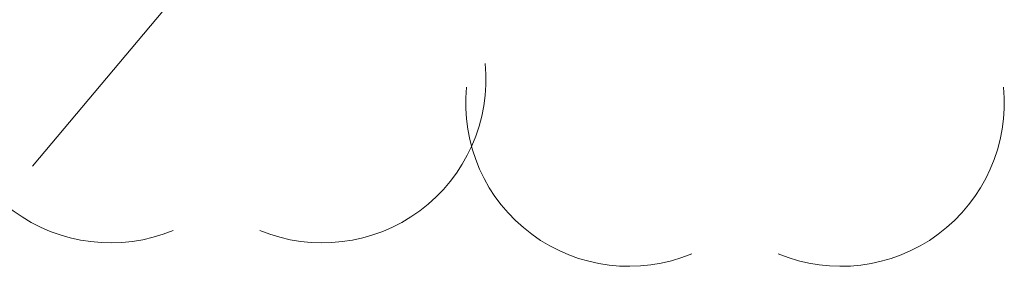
# Model space of a CAD drawing. Header units: metres. Extents: x 5504996 to 5514259, y 5943254 to 5951281.
# Tile 637 of 656: x 5509878.443 to 5509880.581, y 5948019.335 to 5948019.871. Entities that reach past the tile are written whole.
import ezdxf

# ---------------------------------------------------------------- set-up
doc = ezdxf.new("R2010")
doc.units = ezdxf.units.M
doc.layers.add('BDZ_ObiektPrzyrodniczy_P_OBOP02_01', color=7, linetype='CONTINUOUS', lineweight=18, true_color=0x000000)
doc.layers.add('KR_ObiektKarto', color=7, linetype='CONTINUOUS', lineweight=18, true_color=0x000000)

msp = doc.modelspace()

# ---------------------------------------------------------------- linework, layer by layer
at = {"layer": 'BDZ_ObiektPrzyrodniczy_P_OBOP02_01', "color": 96, "linetype": 'Continuous', "lineweight": 18, "true_color": 0x007f00}
for centre, start, end in [((5509878.64, 5948019.741), 174.3693, 292.5572), ((5509879.1, 5948019.741), 247.4428, 5.6307), ((5509879.766, 5948019.69), 174.3693, 292.5572), ((5509880.226, 5948019.69), 247.4428, 5.6307)]:
    msp.add_arc(centre, 0.355, start, end, dxfattribs=at)
at = {"layer": 'KR_ObiektKarto', "linetype": 'Continuous', "lineweight": 18, "flags": 128}
msp.add_lwpolyline([(5509879.6565, 5948020.9654), (5509878.4707, 5948019.5531)], dxfattribs=at)

doc.saveas('drawing.dxf')
